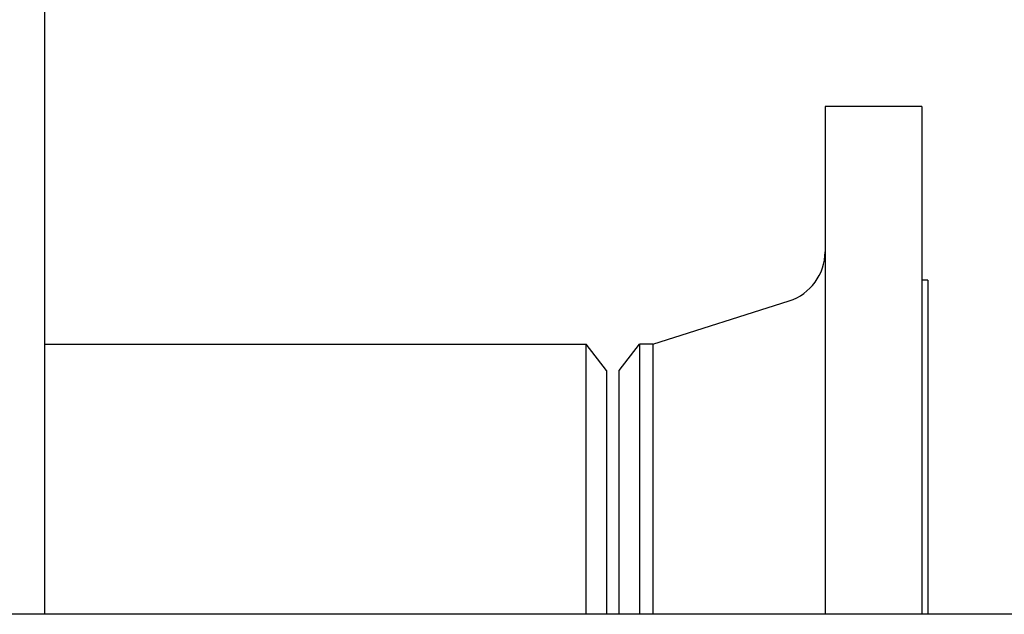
# Model space of a CAD drawing. Header units: inches. Extents: x 24 to 1128, y -94 to 748.
# Tile 378 of 546: x 702.21 to 711.78, y 250.88 to 256.66. Entities that reach past the tile are written whole.
import ezdxf

# ---------------------------------------------------------------- set-up
doc = ezdxf.new("R2010")
doc.units = ezdxf.units.IN
doc.header["$LTSCALE"] = 32
doc.header["$MEASUREMENT"] = 0
doc.layers.add('Visible (ANSI)', color=7, linetype='Continuous', lineweight=30)

msp = doc.modelspace()

# ---------------------------------------------------------------- linework, layer by layer
at = {"layer": 'Visible (ANSI)'}
for p, q in [((702.45529, 266.62537), (702.45529, 250.87537)), ((710.98029, 255.81287), (710.04029, 255.81287)), ((710.04029, 255.81287), (710.04029, 250.87537)), ((710.98029, 255.81287), (710.98029, 250.87537)), ((711.04029, 254.12287), (710.98029, 254.12287)), ((711.04029, 254.12287), (711.04029, 250.87537)), ((708.36696, 253.50287), (709.69127, 253.92233)), ((702.45529, 253.50037), (707.71886, 253.50037)), ((707.91529, 253.24437), (707.71886, 253.50037)), ((707.71886, 250.87537), (707.71886, 253.50037)), ((708.04029, 253.24687), (708.23673, 253.50287)), ((708.36696, 253.50287), (708.23673, 253.50287)), ((708.23673, 253.50287), (708.23673, 250.87537)), ((708.36696, 253.50287), (708.36696, 250.87537)), ((707.91529, 253.24437), (707.91529, 250.88137)), ((708.04029, 250.87887), (708.04029, 253.24687)), ((736.24529, 250.87537), (699.74529, 250.87537)), ((707.91529, 250.88137), (707.91069, 250.87537)), ((708.04029, 250.87887), (708.04298, 250.87537))]:
    msp.add_line(p, q, dxfattribs=at)
msp.add_arc((709.54029, 254.39899), 0.5, 287.574716, 0, dxfattribs=at)

doc.saveas('drawing.dxf')
